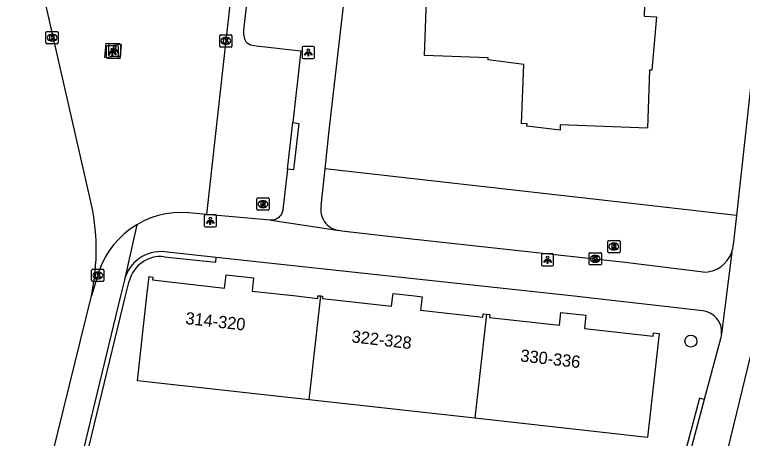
# Model space of a CAD drawing. Extents: x 162026 to 163499, y 387297 to 388169.
# Drawn here: x 162526.3 to 162585.7, y 387988.4 to 388023 of the extents above; entities that cross this region are included whole.
import ezdxf

# ---------------------------------------------------------------- set-up
doc = ezdxf.new("R2010")
doc.units = 0
for name, color, linetype in [('IMGEO_Boom', 7, 'Continuous'), ('IMGEO_Groenvoorziening', 7, 'Continuous'), ('IMGEO_Haag', 7, 'Continuous'), ('IMGEO_Kolk', 7, 'Continuous'), ('IMGEO_Lichtpunt', 7, 'Continuous'), ('IMGEO_Pand', 7, 'Continuous'), ('IMGEO_Pand_nummerreeks', 7, 'Continuous'), ('IMGEO_Parkeervlak_open', 7, 'Continuous'), ('IMGEO_Rijbaan_lokaal_open', 7, 'Continuous'), ('IMGEO_Rioolput', 7, 'Continuous'), ('IMGEO_Voetpad_open', 7, 'Continuous')]:
    doc.layers.add(name, color=color, linetype=linetype)

msp = doc.modelspace()

# ---------------------------------------------------------------- linework, layer by layer
at = {"layer": 'IMGEO_Boom'}
msp.add_circle((162581.488, 387996.311), 0.489, dxfattribs=at)
at = {"layer": 'IMGEO_Groenvoorziening'}
msp.add_lwpolyline([(162585.216, 388006.571), (162576.646, 388007.544), (162551.619, 388010.384)], dxfattribs=at)
at = {"layer": 'IMGEO_Haag'}
for points in [[(162538.484, 388003.199), (162542.697, 388002.742), (162542.74, 388003.14)], [(162531.123, 387982.604), (162535.313, 387999.906), (162535.629, 388001.214)], [(162582.585, 387991.551), (162582.201, 387991.663), (162578.397, 387977.41)]]:
    msp.add_lwpolyline(points, dxfattribs=at)
msp.add_arc((162538.199, 388000.564), 2.651, 83.81917, 165.80041, dxfattribs=at)
at = {"layer": 'IMGEO_Kolk'}
for p, q in [((162528.836, 388020.649), (162528.836, 388021.501)), ((162528.911, 388021.575), (162529.763, 388021.575)), ((162529.324, 388021.355), (162529.349, 388021.355)), ((162529.837, 388021.501), (162529.837, 388020.649)), ((162543.021, 388020.383), (162543.021, 388021.235)), ((162543.096, 388021.309), (162543.948, 388021.309)), ((162544.022, 388021.235), (162544.022, 388020.383)), ((162529.347, 388020.795), (162529.322, 388020.795)), ((162543.509, 388021.089), (162543.534, 388021.089)), ((162529.763, 388020.575), (162528.911, 388020.575)), ((162543.948, 388020.309), (162543.096, 388020.309)), ((162543.532, 388020.529), (162543.507, 388020.529)), ((162573.177, 388002.604), (162573.177, 388003.456)), ((162573.252, 388003.53), (162574.104, 388003.53)), ((162574.178, 388003.456), (162574.178, 388002.604)), ((162573.665, 388003.31), (162573.69, 388003.31)), ((162574.104, 388002.53), (162573.252, 388002.53)), ((162573.688, 388002.75), (162573.663, 388002.75)), ((162532.567, 388001.246), (162532.567, 388002.098)), ((162532.642, 388002.172), (162533.494, 388002.172)), ((162533.055, 388001.952), (162533.08, 388001.952)), ((162533.568, 388002.098), (162533.568, 388001.246)), ((162533.494, 388001.172), (162532.642, 388001.172)), ((162533.078, 388001.392), (162533.053, 388001.392))]:
    msp.add_line(p, q, dxfattribs=at)
for points in [[(162528.836, 388020.649), (162528.836, 388021.501)], [(162528.911, 388021.575), (162529.763, 388021.575)], [(162529.157, 388021.275), (162529.28, 388021.275), (162529.28, 388021.124), (162529.41, 388021.275), (162529.574, 388021.275), (162529.428, 388021.124), (162529.581, 388020.875), (162529.429, 388020.875), (162529.344, 388021.039), (162529.28, 388020.972), (162529.28, 388020.875), (162529.157, 388020.875), (162529.157, 388021.275)], [(162529.837, 388021.501), (162529.837, 388020.649)], [(162543.021, 388020.383), (162543.021, 388021.235)], [(162543.096, 388021.309), (162543.948, 388021.309)], [(162544.022, 388021.235), (162544.022, 388020.383)], [(162543.342, 388021.009), (162543.465, 388021.009), (162543.465, 388020.858), (162543.595, 388021.009), (162543.759, 388021.009), (162543.613, 388020.858), (162543.766, 388020.609), (162543.614, 388020.609), (162543.529, 388020.773), (162543.465, 388020.706), (162543.465, 388020.609), (162543.342, 388020.609), (162543.342, 388021.009)], [(162529.763, 388020.575), (162528.911, 388020.575)], [(162543.948, 388020.309), (162543.096, 388020.309)], [(162573.177, 388002.604), (162573.177, 388003.456)], [(162573.252, 388003.53), (162574.104, 388003.53)], [(162574.178, 388003.456), (162574.178, 388002.604)], [(162573.498, 388003.23), (162573.621, 388003.23), (162573.621, 388003.079), (162573.751, 388003.23), (162573.915, 388003.23), (162573.769, 388003.079), (162573.922, 388002.83), (162573.77, 388002.83), (162573.685, 388002.994), (162573.621, 388002.927), (162573.621, 388002.83), (162573.498, 388002.83), (162573.498, 388003.23)], [(162574.104, 388002.53), (162573.252, 388002.53)], [(162532.567, 388001.246), (162532.567, 388002.098)], [(162532.642, 388002.172), (162533.494, 388002.172)], [(162532.888, 388001.872), (162533.011, 388001.872), (162533.011, 388001.721), (162533.141, 388001.872), (162533.305, 388001.872), (162533.159, 388001.721), (162533.312, 388001.472), (162533.16, 388001.472), (162533.075, 388001.636), (162533.011, 388001.569), (162533.011, 388001.472), (162532.888, 388001.472), (162532.888, 388001.872)], [(162533.568, 388002.098), (162533.568, 388001.246)], [(162533.494, 388001.172), (162532.642, 388001.172)]]:
    msp.add_lwpolyline(points, dxfattribs=at)
for centre, start, end in [((162528.913, 388021.499), 91.55205, 178.44795), ((162528.913, 388021.499), 91.55205, 178.44795), ((162529.761, 388021.499), 1.55205, 88.44795), ((162529.761, 388021.499), 1.55205, 88.44795), ((162543.098, 388021.233), 91.55205, 178.44795), ((162543.098, 388021.233), 91.55205, 178.44795), ((162543.946, 388021.233), 1.55205, 88.44795), ((162543.946, 388021.233), 1.55205, 88.44795), ((162528.913, 388020.651), 181.55205, 268.44795), ((162528.913, 388020.651), 181.55205, 268.44795), ((162529.761, 388020.651), 271.55205, 358.44795), ((162529.761, 388020.651), 271.55205, 358.44795), ((162543.098, 388020.385), 181.55205, 268.44795), ((162543.098, 388020.385), 181.55205, 268.44795), ((162543.946, 388020.385), 271.55205, 358.44795), ((162543.946, 388020.385), 271.55205, 358.44795), ((162573.254, 388003.454), 91.55205, 178.44795), ((162573.254, 388003.454), 91.55205, 178.44795), ((162574.102, 388003.454), 1.55205, 88.44795), ((162574.102, 388003.454), 1.55205, 88.44795), ((162573.254, 388002.606), 181.55205, 268.44795), ((162573.254, 388002.606), 181.55205, 268.44795), ((162574.102, 388002.606), 271.55205, 358.44795), ((162574.102, 388002.606), 271.55205, 358.44795), ((162532.644, 388002.096), 91.55205, 178.44795), ((162532.644, 388002.096), 91.55205, 178.44795), ((162533.492, 388002.096), 1.55205, 88.44795), ((162533.492, 388002.096), 1.55205, 88.44795), ((162532.644, 388001.248), 181.55205, 268.44795), ((162532.644, 388001.248), 181.55205, 268.44795), ((162533.492, 388001.248), 271.55205, 358.44795), ((162533.492, 388001.248), 271.55205, 358.44795)]:
    msp.add_arc(centre, 0.0765, start, end, dxfattribs=at)
for centre, major_axis, ratio, start_param, end_param in [((162529.323, 388021.075), (-0.387, 0.002), 0.722429, 4.712389, 7.853982), ((162529.348, 388021.075), (-0.39, 0.002), 0.717154, 1.570796, 4.712389), ((162543.508, 388020.809), (-0.387, 0.002), 0.722429, 4.712389, 7.853982), ((162543.533, 388020.809), (-0.39, 0.002), 0.717154, 1.570796, 4.712389), ((162573.664, 388003.03), (-0.387, 0.002), 0.722429, 4.712389, 7.853982), ((162573.689, 388003.03), (-0.39, 0.002), 0.717154, 1.570796, 4.712389), ((162533.054, 388001.672), (-0.387, 0.002), 0.722429, 4.712389, 7.853982), ((162533.079, 388001.672), (-0.39, 0.002), 0.717154, 1.570796, 4.712389)]:
    msp.add_ellipse(centre, major_axis=major_axis, ratio=ratio, start_param=start_param, end_param=end_param, dxfattribs=at)
at = {"layer": 'IMGEO_Lichtpunt'}
for p, q in [((162533.757, 388020.312), (162533.757, 388019.505)), ((162533.757, 388020.312), (162533.757, 388019.505)), ((162534.659, 388020.407), (162533.851, 388020.407)), ((162534.659, 388020.407), (162533.851, 388020.407)), ((162533.951, 388020.464), (162533.951, 388019.657)), ((162533.951, 388020.464), (162533.951, 388019.657)), ((162534.853, 388020.559), (162534.045, 388020.559)), ((162534.853, 388020.559), (162534.045, 388020.559)), ((162534.753, 388019.505), (162534.753, 388020.312)), ((162534.753, 388019.505), (162534.753, 388020.312)), ((162534.947, 388019.657), (162534.947, 388020.464)), ((162534.947, 388019.657), (162534.947, 388020.464)), ((162549.756, 388020.268), (162549.756, 388019.461)), ((162549.756, 388020.268), (162549.756, 388019.461)), ((162550.658, 388020.363), (162549.85, 388020.363)), ((162550.658, 388020.363), (162549.85, 388020.363)), ((162550.752, 388019.461), (162550.752, 388020.268)), ((162550.752, 388019.461), (162550.752, 388020.268)), ((162533.851, 388019.411), (162534.659, 388019.411)), ((162533.851, 388019.411), (162534.659, 388019.411)), ((162534.045, 388019.563), (162534.853, 388019.563)), ((162534.045, 388019.563), (162534.853, 388019.563)), ((162549.85, 388019.367), (162550.658, 388019.367)), ((162549.85, 388019.367), (162550.658, 388019.367)), ((162541.751, 388006.528), (162541.751, 388005.721)), ((162541.751, 388006.528), (162541.751, 388005.721)), ((162542.653, 388006.623), (162541.845, 388006.623)), ((162542.653, 388006.623), (162541.845, 388006.623)), ((162542.747, 388005.721), (162542.747, 388006.528)), ((162542.747, 388005.721), (162542.747, 388006.528)), ((162541.845, 388005.627), (162542.653, 388005.627)), ((162541.845, 388005.627), (162542.653, 388005.627)), ((162570.187, 388003.441), (162569.379, 388003.441)), ((162570.187, 388003.441), (162569.379, 388003.441)), ((162569.285, 388003.346), (162569.285, 388002.539)), ((162569.285, 388003.346), (162569.285, 388002.539)), ((162570.281, 388002.539), (162570.281, 388003.346)), ((162570.281, 388002.539), (162570.281, 388003.346)), ((162569.379, 388002.445), (162570.187, 388002.445)), ((162569.379, 388002.445), (162570.187, 388002.445))]:
    msp.add_line(p, q, dxfattribs=at)
for points in [[(162534.325, 388020.128), (162534.364, 388020.1), (162534.176, 388019.838), (162534.138, 388019.865), (162534.325, 388020.128)], [(162534.427, 388020.08), (162534.474, 388020.08), (162534.474, 388019.758), (162534.427, 388019.758), (162534.427, 388020.08)], [(162534.537, 388020.1), (162534.575, 388020.127), (162534.762, 388019.865), (162534.723, 388019.837), (162534.537, 388020.1)], [(162534.131, 388019.976), (162534.17, 388019.948), (162533.982, 388019.686), (162533.944, 388019.713), (162534.131, 388019.976)], [(162534.233, 388019.928), (162534.28, 388019.928), (162534.28, 388019.606), (162534.233, 388019.606), (162534.233, 388019.928)], [(162534.343, 388019.948), (162534.381, 388019.975), (162534.568, 388019.713), (162534.529, 388019.685), (162534.343, 388019.948)], [(162550.13, 388019.932), (162550.169, 388019.904), (162549.981, 388019.642), (162549.943, 388019.669), (162550.13, 388019.932)], [(162550.232, 388019.884), (162550.279, 388019.884), (162550.279, 388019.562), (162550.232, 388019.562), (162550.232, 388019.884)], [(162550.342, 388019.904), (162550.38, 388019.931), (162550.567, 388019.669), (162550.528, 388019.641), (162550.342, 388019.904)], [(162542.125, 388006.192), (162542.164, 388006.164), (162541.976, 388005.902), (162541.938, 388005.929), (162542.125, 388006.192)], [(162542.227, 388006.144), (162542.274, 388006.144), (162542.274, 388005.822), (162542.227, 388005.822), (162542.227, 388006.144)], [(162542.337, 388006.164), (162542.375, 388006.191), (162542.562, 388005.929), (162542.523, 388005.901), (162542.337, 388006.164)], [(162569.659, 388003.01), (162569.698, 388002.982), (162569.51, 388002.72), (162569.472, 388002.747), (162569.659, 388003.01)], [(162569.761, 388002.962), (162569.808, 388002.962), (162569.808, 388002.64), (162569.761, 388002.64), (162569.761, 388002.962)], [(162569.871, 388002.982), (162569.909, 388003.009), (162570.096, 388002.747), (162570.057, 388002.719), (162569.871, 388002.982)]]:
    msp.add_lwpolyline(points, dxfattribs=at)
for centre in [(162534.256, 388020.11), (162534.45, 388020.262), (162550.255, 388020.066), (162542.25, 388006.326), (162569.784, 388003.144)]:
    msp.add_circle(centre, 0.0994, dxfattribs=at)
for centre, start, end in [((162533.851, 388020.312), 90, 180), ((162533.851, 388020.312), 90, 180), ((162534.045, 388020.464), 90, 180), ((162534.045, 388020.464), 90, 180), ((162534.659, 388020.312), 0, 90), ((162534.659, 388020.312), 0, 90), ((162534.853, 388020.464), 0, 90), ((162534.853, 388020.464), 0, 90), ((162549.85, 388020.268), 90, 180), ((162549.85, 388020.268), 90, 180), ((162550.658, 388020.268), 0, 90), ((162550.658, 388020.268), 0, 90), ((162533.851, 388019.505), 180, 270), ((162533.851, 388019.505), 180, 270), ((162534.045, 388019.657), 180, 270), ((162534.045, 388019.657), 180, 270), ((162534.659, 388019.505), 270, 0), ((162534.659, 388019.505), 270, 360), ((162534.853, 388019.657), 270, 0), ((162534.853, 388019.657), 270, 360), ((162549.85, 388019.461), 180, 270), ((162549.85, 388019.461), 180, 270), ((162550.658, 388019.461), 270, 0), ((162550.658, 388019.461), 270, 360), ((162541.845, 388006.528), 90, 180), ((162541.845, 388006.528), 90, 180), ((162542.653, 388006.528), 0, 90), ((162542.653, 388006.528), 0, 90), ((162541.845, 388005.721), 180, 270), ((162541.845, 388005.721), 180, 270), ((162542.653, 388005.721), 270, 0), ((162542.653, 388005.721), 270, 360), ((162569.379, 388003.346), 90, 180), ((162569.379, 388003.346), 90, 180), ((162570.187, 388003.346), 0, 90), ((162570.187, 388003.346), 0, 90), ((162569.379, 388002.539), 180, 270), ((162569.379, 388002.539), 180, 270), ((162570.187, 388002.539), 270, 0), ((162570.187, 388002.539), 270, 360)]:
    msp.add_arc(centre, 0.0946, start, end, dxfattribs=at)
at = {"layer": 'IMGEO_Pand'}
for points in [[(162577.787, 388026.381), (162577.66, 388022.825), (162578.69, 388022.788), (162578.306, 388018.42), (162578.116, 388018.426), (162577.948, 388013.698), (162570.823, 388013.952), (162570.808, 388013.523), (162568.105, 388013.86), (162568.111, 388014.049), (162567.671, 388014.064), (162567.842, 388018.881), (162564.943, 388019.253), (162564.944, 388019.432), (162559.742, 388019.617), (162560.088, 388029.366)], [(162550.327, 387991.519), (162536.306, 387993.076), (162537.075, 388000), (162537.25, 388001.576), (162537.566, 388001.541), (162537.539, 388001.301), (162543.425, 388000.647), (162543.545, 388001.727), (162545.788, 388001.478), (162545.668, 388000.398), (162549.254, 388000), (162551.019, 387999.804), (162551.042, 388000), (162551.269, 388000)], [(162550.327, 387991.519), (162551.269, 388000)], [(162551.269, 388000), (162551.422, 387999.983), (162551.402, 387999.796), (162557.055, 387999.168), (162557.148, 388000), (162557.169, 388000.198), (162558.952, 388000), (162559.546, 387999.934), (162559.425, 387998.84), (162564.497, 387998.276), (162564.525, 387998.534), (162564.794, 387998.504)], [(162564.794, 387998.504), (162565.063, 387998.474), (162565.037, 387998.238), (162570.756, 387997.602), (162570.871, 387998.646), (162572.908, 387998.42), (162572.79, 387997.354), (162578.401, 387996.73), (162578.429, 387996.982), (162578.889, 387996.93), (162577.947, 387988.451), (162563.851, 387990.017)], [(162564.794, 387998.504), (162563.851, 387990.017)], [(162563.851, 387990.017), (162550.327, 387991.519)]]:
    msp.add_lwpolyline(points, dxfattribs=at)
at = {"layer": 'IMGEO_Parkeervlak_open'}
for points in [[(162545.186, 388035.79), (162541.947, 388006.653)], [(162533.747, 388020.622), (162534.965, 388020.522), (162534.869, 388019.348), (162533.651, 388019.448), (162533.747, 388020.622)]]:
    msp.add_lwpolyline(points, dxfattribs=at)
at = {"layer": 'IMGEO_Rijbaan_lokaal_open'}
for points in [[(162532.443, 388007.937), (162526.566, 388033.683)], [(162514.201, 387925.691), (162532.541, 388000)]]:
    msp.add_lwpolyline(points, dxfattribs=at)
msp.add_arc((162514.979, 388003.752), 17.959, 347.93987, 13.47494, dxfattribs=at)
at = {"layer": 'IMGEO_Rioolput'}
for p, q in [((162546.053, 388007.068), (162546.053, 388007.92)), ((162546.128, 388007.994), (162546.98, 388007.994)), ((162546.541, 388007.774), (162546.566, 388007.774)), ((162547.054, 388007.92), (162547.054, 388007.068)), ((162546.98, 388006.994), (162546.128, 388006.994)), ((162546.564, 388007.214), (162546.539, 388007.214)), ((162574.701, 388003.602), (162574.701, 388004.454)), ((162574.776, 388004.528), (162575.628, 388004.528)), ((162575.189, 388004.308), (162575.214, 388004.308)), ((162575.702, 388004.454), (162575.702, 388003.602)), ((162575.628, 388003.528), (162574.776, 388003.528)), ((162575.212, 388003.748), (162575.187, 388003.748))]:
    msp.add_line(p, q, dxfattribs=at)
for points in [[(162546.053, 388007.068), (162546.053, 388007.92)], [(162546.128, 388007.994), (162546.98, 388007.994)], [(162546.642, 388007.692), (162546.39, 388007.694), (162546.39, 388007.294)], [(162546.568, 388007.613), (162546.514, 388007.613), (162546.514, 388007.532)], [(162546.514, 388007.532), (162546.566, 388007.532)], [(162547.054, 388007.92), (162547.054, 388007.068)], [(162546.98, 388006.994), (162546.128, 388006.994)], [(162546.39, 388007.294), (162546.514, 388007.294), (162546.514, 388007.456), (162546.525, 388007.456)], [(162546.572, 388007.427), (162546.643, 388007.294), (162546.783, 388007.294), (162546.718, 388007.42)], [(162574.701, 388003.602), (162574.701, 388004.454)], [(162574.776, 388004.528), (162575.628, 388004.528)], [(162575.29, 388004.226), (162575.038, 388004.228), (162575.038, 388003.828)], [(162575.038, 388003.828), (162575.162, 388003.828), (162575.162, 388003.99), (162575.173, 388003.99)], [(162575.216, 388004.147), (162575.162, 388004.147), (162575.162, 388004.066)], [(162575.162, 388004.066), (162575.214, 388004.066)], [(162575.22, 388003.961), (162575.291, 388003.828), (162575.431, 388003.828), (162575.366, 388003.954)], [(162575.702, 388004.454), (162575.702, 388003.602)], [(162575.628, 388003.528), (162574.776, 388003.528)]]:
    msp.add_lwpolyline(points, dxfattribs=at)
for centre, radius, start, end in [((162546.13, 388007.918), 0.0765, 91.55205, 178.44795), ((162546.13, 388007.918), 0.0765, 91.55205, 178.44795), ((162546.55, 388007.721), 0.19, 274.7715, 282.96867), ((162546.574, 388007.517), 0.0964, 77.00612, 93.18647), ((162546.588, 388007.574), 0.0378, 276.66336, 79.67722), ((162546.641, 388007.582), 0.109, 350.36119, 89.41601), ((162546.639, 388007.582), 0.112, 277.58423, 350.98172), ((162546.978, 388007.918), 0.0765, 1.55205, 88.44795), ((162546.978, 388007.918), 0.0765, 1.55205, 88.44795), ((162546.13, 388007.07), 0.0765, 181.55205, 268.44795), ((162546.13, 388007.07), 0.0765, 181.55205, 268.44795), ((162546.524, 388007.403), 0.0533, 26.02933, 88.69889), ((162546.623, 388007.367), 0.108, 29.51342, 73.79051), ((162546.978, 388007.07), 0.0765, 271.55205, 358.44795), ((162546.978, 388007.07), 0.0765, 271.55205, 358.44795), ((162574.778, 388004.452), 0.0765, 91.55205, 178.44795), ((162574.778, 388004.452), 0.0765, 91.55205, 178.44795), ((162575.172, 388003.937), 0.0533, 26.02933, 88.69889), ((162575.198, 388004.255), 0.19, 274.7715, 282.96867), ((162575.222, 388004.051), 0.0964, 77.00612, 93.18647), ((162575.236, 388004.108), 0.0378, 276.66336, 79.67722), ((162575.289, 388004.116), 0.109, 350.36119, 89.41601), ((162575.287, 388004.116), 0.112, 277.58423, 350.98172), ((162575.271, 388003.901), 0.108, 29.51342, 73.79051), ((162575.626, 388004.452), 0.0765, 1.55205, 88.44795), ((162575.626, 388004.452), 0.0765, 1.55205, 88.44795), ((162574.778, 388003.604), 0.0765, 181.55205, 268.44795), ((162574.778, 388003.604), 0.0765, 181.55205, 268.44795), ((162575.626, 388003.604), 0.0765, 271.55205, 358.44795), ((162575.626, 388003.604), 0.0765, 271.55205, 358.44795)]:
    msp.add_arc(centre, radius, start, end, dxfattribs=at)
for centre, major_axis, ratio, start_param, end_param in [((162546.54, 388007.494), (-0.387, 0.002), 0.722429, 4.712389, 7.853982), ((162546.565, 388007.494), (-0.39, 0.002), 0.717154, 1.570796, 4.712389), ((162575.188, 388004.028), (-0.387, 0.002), 0.722429, 4.712389, 7.853982), ((162575.213, 388004.028), (-0.39, 0.002), 0.717154, 1.570796, 4.712389)]:
    msp.add_ellipse(centre, major_axis=major_axis, ratio=ratio, start_param=start_param, end_param=end_param, dxfattribs=at)
at = {"layer": 'IMGEO_Voetpad_open'}
for points in [[(162551.619, 388010.384), (162551.947, 388013.501), (162555.941, 388048)], [(162589.357, 388044.357), (162585.216, 388006.571)], [(162545.38, 388025.291), (162544.969, 388021.678)], [(162545.704, 388020.452), (162545.993, 388020.408), (162549.655, 388019.993), (162548.984, 388014.139)], [(162548.984, 388014.139), (162549.48, 388014.081), (162549.046, 388010.293), (162548.551, 388010.351)], [(162548.551, 388010.351), (162548.984, 388014.139)], [(162548.551, 388010.351), (162548.169, 388007.019), (162548.166, 388006.996), (162548.151, 388006.913), (162548.128, 388006.831), (162548.098, 388006.752), (162548.061, 388006.676), (162548.017, 388006.604), (162547.967, 388006.535), (162547.911, 388006.472), (162547.85, 388006.413), (162547.784, 388006.361), (162547.713, 388006.314), (162547.639, 388006.274), (162547.561, 388006.241), (162547.48, 388006.215), (162547.398, 388006.196), (162547.314, 388006.185), (162547.229, 388006.181)], [(162551.302, 388007.357), (162551.619, 388010.384)], [(162541.947, 388006.653), (162540.514, 388006.782), (162539.881, 388006.811), (162539.248, 388006.782), (162538.62, 388006.698), (162538.002, 388006.558), (162537.399, 388006.363), (162536.816, 388006.115), (162536.257, 388005.815)], [(162547.229, 388006.181), (162547.145, 388006.185), (162541.947, 388006.653)], [(162585.216, 388006.571), (162584.951, 388004.16)], [(162536.257, 388005.815), (162535.728, 388005.468), (162535.231, 388005.074), (162534.772, 388004.637), (162534.353, 388004.161), (162533.979, 388003.65), (162533.652, 388003.107), (162533.375, 388002.538), (162533.166, 388001.995), (162532.541, 388000)], [(162536.257, 388005.815), (162535.241, 388001.31)], [(162547.229, 388006.181), (162552.607, 388005.361), (162552.703, 388005.352)], [(162582.5, 388001.95), (162576.112, 388002.733), (162558.209, 388004.694), (162553.003, 388005.297), (162552.703, 388005.352)], [(162542.74, 388003.14), (162538.527, 388003.597)], [(162584.822, 388003.56), (162583.99, 387996.919)], [(162582.498, 387998.786), (162582.457, 387998.791), (162571.7, 388000), (162542.74, 388003.14)], [(162535.241, 388001.31), (162534.924, 388000), (162530.722, 387982.648)], [(162566.933, 387916.272), (162580.287, 387970.089), (162586.878, 387997.173)], [(162583.99, 387996.919), (162583.97, 387996.765), (162583.936, 387996.614), (162582.585, 387991.551)], [(162582.585, 387991.551), (162578.799, 387977.366), (162577.889, 387973.957), (162577.842, 387973.807)]]:
    msp.add_lwpolyline(points, dxfattribs=at)
for centre, radius, start, end in [((162546.346, 388021.48), 1.391, 171.80233, 210.47605), ((162545.82, 388021.295), 0.85, 217.74315, 262.1927), ((162552.977, 388007.036), 1.706, 169.1444, 260.74369), ((162582.584, 388004.355), 2.375, 340.44318, 355.28906), ((162538.2, 388000.562), 3.052, 83.85493, 165.81959), ((162582.543, 388004.367), 2.418, 268.97614, 340.49624), ((162582.262, 387997.068), 1.734, 355.06914, 82.19057)]:
    msp.add_arc(centre, radius, start, end, dxfattribs=at)

# ---------------------------------------------------------------- texts
at = {"layer": 'IMGEO_Pand_nummerreeks'}
for s, rotation, p in [('314-320', 353.66307, (162540.185, 387997.707)), ('322-328', 353.37903, (162553.751, 387996.221)), ('330-336', 353.56195, (162567.526, 387994.656))]:
    msp.add_text(s, height=1, rotation=rotation, dxfattribs=at).set_placement(p)

doc.saveas('drawing.dxf')
